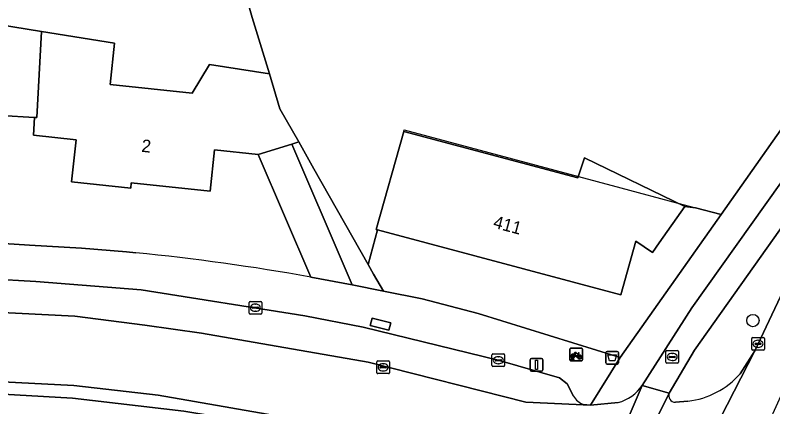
# Model space of a CAD drawing. Extents: x 163008 to 163854, y 382777 to 383982.
# Drawn here: x 163664.8 to 163724.7, y 383840.7 to 383871.7 of the extents above; entities that cross this region are included whole.
import ezdxf

# ---------------------------------------------------------------- set-up
doc = ezdxf.new("R2010")
doc.units = 0
for name, color, linetype in [('IMGEO_Afvalbak', 7, 'Continuous'), ('IMGEO_Boom', 7, 'Continuous'), ('IMGEO_Brandkraan', 7, 'Continuous'), ('IMGEO_Erf', 7, 'Continuous'), ('IMGEO_Fietsenrek', 7, 'Continuous'), ('IMGEO_Fietspad_open', 7, 'Continuous'), ('IMGEO_Groenvoorziening', 7, 'Continuous'), ('IMGEO_Hek', 7, 'Continuous'), ('IMGEO_Kolk', 7, 'Continuous'), ('IMGEO_Lichtmast', 7, 'Continuous'), ('IMGEO_Pand', 7, 'Continuous'), ('IMGEO_Pand_nummerreeks', 7, 'Continuous'), ('IMGEO_Parkeervlak_open', 7, 'Continuous'), ('IMGEO_Rijbaan_lokaal_gesloten', 7, 'Continuous'), ('IMGEO_Rijbaan_lokaal_open', 7, 'Continuous'), ('IMGEO_Rioolput', 7, 'Continuous'), ('IMGEO_Terreindeel_gesloten', 7, 'Continuous'), ('IMGEO_Verkeerseiland_open', 7, 'Continuous'), ('IMGEO_Voetpad_open', 7, 'Continuous')]:
    doc.layers.add(name, color=color, linetype=linetype)

msp = doc.modelspace()

# ---------------------------------------------------------------- linework, layer by layer
at = {"layer": 'IMGEO_Afvalbak'}
for p, q in [((163711.549, 383844.221), (163711.549, 383845.021)), ((163711.549, 383845.021), (163711.549, 383844.221)), ((163711.649, 383845.121), (163712.439, 383845.121)), ((163712.439, 383845.121), (163711.649, 383845.121)), ((163712.539, 383845.021), (163712.539, 383844.221)), ((163712.539, 383844.221), (163712.539, 383845.021)), ((163712.439, 383844.121), (163711.649, 383844.121)), ((163711.649, 383844.121), (163712.439, 383844.121))]:
    msp.add_line(p, q, dxfattribs=at)
msp.add_lwpolyline([(163711.692, 383844.835), (163712.396, 383844.835), (163712.247, 383844.365), (163711.841, 383844.365), (163711.692, 383844.835)], dxfattribs=at)
for centre, start, end in [((163711.649, 383845.021), 90, 180), ((163711.649, 383845.021), 90, 180), ((163712.439, 383845.021), 0, 90), ((163712.439, 383845.021), 360, 90), ((163711.649, 383844.221), 180, 270), ((163711.649, 383844.221), 180, 270), ((163712.439, 383844.221), 270, 0), ((163712.439, 383844.221), 270, 0)]:
    msp.add_arc(centre, 0.1, start, end, dxfattribs=at)
at = {"layer": 'IMGEO_Boom'}
msp.add_circle((163723.174, 383847.563), 0.489, dxfattribs=at)
at = {"layer": 'IMGEO_Brandkraan'}
for p, q in [((163716.292, 383844.256), (163716.292, 383845.108)), ((163716.367, 383845.182), (163717.219, 383845.182)), ((163716.78, 383844.962), (163716.805, 383844.962)), ((163717.293, 383845.108), (163717.293, 383844.256)), ((163717.219, 383844.182), (163716.367, 383844.182)), ((163716.551, 383844.676), (163716.551, 383844.688)), ((163716.989, 383844.639), (163716.591, 383844.639)), ((163716.594, 383844.725), (163716.992, 383844.725)), ((163716.803, 383844.402), (163716.778, 383844.402)), ((163717.035, 383844.688), (163717.035, 383844.676))]:
    msp.add_line(p, q, dxfattribs=at)
for points in [[(163716.292, 383844.256), (163716.292, 383845.108)], [(163716.367, 383845.182), (163717.219, 383845.182)], [(163717.293, 383845.108), (163717.293, 383844.256)], [(163717.219, 383844.182), (163716.367, 383844.182)]]:
    msp.add_lwpolyline(points, dxfattribs=at)
for centre, radius, start, end in [((163716.369, 383845.106), 0.0765, 91.55205, 178.44795), ((163716.369, 383845.106), 0.0765, 91.55205, 178.44795), ((163717.217, 383845.106), 0.0765, 1.55205, 88.44795), ((163717.217, 383845.106), 0.0765, 1.55205, 88.44795), ((163716.369, 383844.258), 0.0765, 181.55205, 268.44795), ((163716.369, 383844.258), 0.0765, 181.55205, 268.44795), ((163716.591, 383844.685), 0.0403, 85.87752, 175.75265), ((163716.588, 383844.675), 0.0366, 178.93798, 274.71019), ((163716.992, 383844.682), 0.043, 264.86636, 352.45326), ((163716.996, 383844.687), 0.0386, 1.73085, 96.63898), ((163717.217, 383844.258), 0.0765, 271.55205, 358.44795), ((163717.217, 383844.258), 0.0765, 271.55205, 358.44795)]:
    msp.add_arc(centre, radius, start, end, dxfattribs=at)
for centre, major_axis, ratio, start_param, end_param in [((163716.779, 383844.682), (-0.387, 0.002), 0.722429, 4.712389, 7.853982), ((163716.804, 383844.682), (-0.39, 0.002), 0.717154, 1.570796, 4.712389)]:
    msp.add_ellipse(centre, major_axis=major_axis, ratio=ratio, start_param=start_param, end_param=end_param, dxfattribs=at)
at = {"layer": 'IMGEO_Erf'}
for points in [[(163662.337, 383871.168), (163666.898, 383870.442), (163672.678, 383869.522), (163672.33, 383866.243), (163678.808, 383865.555), (163680.196, 383867.819), (163684.943, 383867.082), (163683.577, 383871.541), (163680.573, 383881.919)], [(163688.199, 383851.004), (163684.037, 383860.692), (163680.584, 383861.058), (163680.239, 383857.803), (163674.006, 383858.465), (163673.961, 383858.035), (163669.285, 383858.532), (163669.639, 383861.864), (163666.28, 383862.223), (163666.358, 383863.637), (163663.693, 383863.786)], [(163597.667, 383857.355), (163614.983, 383856.422), (163617.69, 383856.276), (163621.421, 383856.073), (163623.977, 383855.934), (163624.981, 383855.883), (163629.471, 383855.641), (163638.354, 383855.129), (163644.503, 383854.774), (163663.087, 383853.703), (163665.962, 383853.537), (163670.055, 383853.301), (163673.614, 383852.998), (163674.36, 383852.926)]]:
    msp.add_lwpolyline(points, dxfattribs=at)
msp.add_lwpolyline([(163687.249, 383861.694), (163686.698, 383861.522), (163690.925, 383851.687), (163691.485, 383850.384), (163693.943, 383849.878), (163693.17, 383851.244), (163692.745, 383851.995), (163688.453, 383859.578)], close=True, dxfattribs=at)
msp.add_arc((163656.666, 383674.743), 179.059, 79.85724, 84.32911, dxfattribs=at)
at = {"layer": 'IMGEO_Fietsenrek'}
for p, q in [((163708.763, 383845.37), (163709.604, 383845.37)), ((163709.604, 383845.37), (163708.763, 383845.37)), ((163708.688, 383844.445), (163708.688, 383845.286)), ((163708.688, 383845.286), (163708.688, 383844.445)), ((163709.375, 383844.919), (163709.411, 383844.824)), ((163709.688, 383845.295), (163709.688, 383844.454)), ((163709.688, 383844.454), (163709.688, 383845.295)), ((163709.613, 383844.37), (163708.772, 383844.37)), ((163708.772, 383844.37), (163709.613, 383844.37)), ((163708.815, 383844.454), (163708.854, 383844.614)), ((163708.849, 383844.454), (163708.815, 383844.454)), ((163708.884, 383844.602), (163708.849, 383844.454)), ((163708.926, 383844.626), (163708.925, 383844.63)), ((163708.967, 383844.454), (163708.933, 383844.596)), ((163708.957, 383844.637), (163708.958, 383844.63)), ((163708.965, 383844.6), (163709, 383844.454)), ((163709, 383844.454), (163708.967, 383844.454))]:
    msp.add_line(p, q, dxfattribs=at)
for points in [[(163709.022, 383844.844), (163708.97, 383844.754), (163708.93, 383844.729), (163708.931, 383844.776), (163708.986, 383844.87)], [(163709.001, 383844.896), (163709.096, 383845.06), (163709.182, 383845.046), (163709.184, 383845.037), (163709.128, 383845.026), (163709.101, 383844.981), (163709.357, 383844.94)], [(163709.297, 383844.652), (163709.247, 383844.652), (163709.056, 383844.903), (163709.037, 383844.871)], [(163709.344, 383844.915), (163709.087, 383844.956), (163709.07, 383844.927), (163709.237, 383844.707), (163709.344, 383844.915)], [(163709.392, 383844.817), (163709.362, 383844.894), (163709.253, 383844.676), (163709.296, 383844.676)], [(163709.326, 383844.676), (163709.446, 383844.675), (163709.402, 383844.789)], [(163709.422, 383844.796), (163709.477, 383844.651), (163709.327, 383844.651)], [(163709.357, 383844.94), (163709.382, 383844.989), (163709.376, 383844.993), (163709.353, 383844.997), (163709.341, 383845.004), (163709.34, 383845.007), (163709.342, 383845.012), (163709.437, 383844.997), (163709.439, 383844.987), (163709.429, 383844.974), (163709.417, 383844.968), (163709.403, 383844.974), (163709.375, 383844.919)]]:
    msp.add_lwpolyline(points, dxfattribs=at)
for centre, radius, start, end in [((163708.766, 383845.292), 0.0779, 92.4484, 184.28452), ((163708.766, 383845.292), 0.0779, 92.4484, 184.28452), ((163709.61, 383845.292), 0.0779, 2.4484, 94.28452), ((163709.61, 383845.292), 0.0779, 2.4484, 94.28452), ((163708.928, 383844.755), 0.159, 62.67661, 242.13685), ((163708.928, 383844.755), 0.129, 63.31916, 238.90302), ((163708.928, 383844.755), 0.129, 283.60429, 43.43025), ((163708.928, 383844.755), 0.159, 283.5766, 46.60424), ((163709.455, 383844.671), 0.159, 113.3408, 178.32165), ((163709.455, 383844.671), 0.159, 187.0065, 105.77075), ((163709.455, 383844.671), 0.129, 113.92302, 177.95563), ((163709.455, 383844.671), 0.129, 188.67146, 104.58832), ((163708.766, 383844.448), 0.0779, 182.4484, 274.28452), ((163708.766, 383844.448), 0.0779, 182.4484, 274.28452), ((163708.908, 383844.626), 0.0499, 12.8025, 158.69338), ((163708.928, 383844.755), 0.159, 253.99666, 271.78671), ((163708.908, 383844.626), 0.0174, 12.8025, 163.45023), ((163708.928, 383844.755), 0.129, 253.41502, 269.02044), ((163709.61, 383844.448), 0.0779, 272.4484, 4.28452), ((163709.61, 383844.448), 0.0779, 272.4484, 4.28452)]:
    msp.add_arc(centre, radius, start, end, dxfattribs=at)
at = {"layer": 'IMGEO_Fietspad_open'}
msp.add_lwpolyline([(163735.085, 383873.499), (163733.795, 383870.647), (163733.223, 383869.471), (163732.844, 383868.757), (163732.031, 383867.454), (163727.729, 383861.755), (163718.337, 383848.576), (163714.416, 383842.433), (163716.551, 383841.824), (163718.55, 383845.209), (163728.96, 383859.909), (163734.061, 383866.666), (163735.036, 383868.309), (163737.162, 383872.937)], close=True, dxfattribs=at)
at = {"layer": 'IMGEO_Groenvoorziening'}
msp.add_lwpolyline([(163728.582, 383872.29), (163723.319, 383873.752), (163713.684, 383876.601), (163703.781, 383879.478), (163687.716, 383883.874), (163679.329, 383886.217), (163680.573, 383881.919), (163683.577, 383871.541), (163684.943, 383867.082), (163685.765, 383864.312), (163687.249, 383861.694), (163688.453, 383859.578), (163692.745, 383851.995), (163693.479, 383854.74), (163693.369, 383854.769), (163695.563, 383862.531), (163709.313, 383858.854), (163709.862, 383860.444), (163717.775, 383856.583), (163718.63, 383856.493), (163720.652, 383855.952), (163729.455, 383868.446)], dxfattribs=at)
msp.add_lwpolyline([(163693.479, 383854.74), (163692.745, 383851.995), (163693.17, 383851.244), (163693.943, 383849.878), (163697.019, 383849.275), (163701.44, 383848.127), (163712.676, 383844.634), (163720.652, 383855.952), (163718.63, 383856.493), (163717.775, 383856.583), (163715.754, 383853.706), (163715.232, 383852.939), (163713.909, 383853.84), (163712.732, 383849.6)], close=True, dxfattribs=at)
at = {"layer": 'IMGEO_Hek'}
for points in [[(163695.563, 383862.531), (163695.596, 383862.654), (163712.715, 383858.075)], [(163712.715, 383858.075), (163717.247, 383856.863)], [(163717.247, 383856.863), (163718.63, 383856.493)], [(163718.63, 383856.493), (163720.652, 383855.952)], [(163692.745, 383851.995), (163693.479, 383854.74)], [(163693.17, 383851.244), (163692.745, 383851.995)], [(163693.943, 383849.878), (163693.17, 383851.244)]]:
    msp.add_lwpolyline(points, dxfattribs=at)
at = {"layer": 'IMGEO_Kolk'}
for p, q in [((163683.322, 383848.149), (163683.322, 383849.001)), ((163683.397, 383849.075), (163684.249, 383849.075)), ((163684.323, 383849.001), (163684.323, 383848.149)), ((163683.581, 383848.569), (163683.581, 383848.581)), ((163684.019, 383848.532), (163683.621, 383848.532)), ((163683.624, 383848.618), (163684.022, 383848.618)), ((163683.81, 383848.855), (163683.835, 383848.855)), ((163684.065, 383848.581), (163684.065, 383848.569)), ((163684.249, 383848.075), (163683.397, 383848.075)), ((163683.833, 383848.295), (163683.808, 383848.295)), ((163723.076, 383845.293), (163723.076, 383846.145)), ((163723.151, 383846.219), (163724.003, 383846.219)), ((163723.564, 383845.999), (163723.589, 383845.999)), ((163724.077, 383846.145), (163724.077, 383845.293)), ((163723.335, 383845.713), (163723.335, 383845.725)), ((163723.773, 383845.676), (163723.375, 383845.676)), ((163723.378, 383845.762), (163723.776, 383845.762)), ((163723.587, 383845.439), (163723.562, 383845.439)), ((163723.819, 383845.725), (163723.819, 383845.713)), ((163702.535, 383843.994), (163702.535, 383844.846)), ((163702.61, 383844.92), (163703.462, 383844.92)), ((163703.536, 383844.846), (163703.536, 383843.994)), ((163724.003, 383845.219), (163723.151, 383845.219)), ((163702.794, 383844.414), (163702.794, 383844.426)), ((163703.232, 383844.377), (163702.834, 383844.377)), ((163702.837, 383844.463), (163703.235, 383844.463)), ((163703.046, 383844.14), (163703.021, 383844.14)), ((163703.023, 383844.7), (163703.048, 383844.7)), ((163703.278, 383844.426), (163703.278, 383844.414)), ((163703.462, 383843.92), (163702.61, 383843.92))]:
    msp.add_line(p, q, dxfattribs=at)
for points in [[(163683.322, 383848.149), (163683.322, 383849.001)], [(163683.397, 383849.075), (163684.249, 383849.075)], [(163684.323, 383849.001), (163684.323, 383848.149)], [(163684.249, 383848.075), (163683.397, 383848.075)], [(163723.076, 383845.293), (163723.076, 383846.145)], [(163723.151, 383846.219), (163724.003, 383846.219)], [(163724.077, 383846.145), (163724.077, 383845.293)], [(163702.535, 383843.994), (163702.535, 383844.846)], [(163702.61, 383844.92), (163703.462, 383844.92)], [(163703.536, 383844.846), (163703.536, 383843.994)], [(163724.003, 383845.219), (163723.151, 383845.219)], [(163703.462, 383843.92), (163702.61, 383843.92)]]:
    msp.add_lwpolyline(points, dxfattribs=at)
for centre, radius, start, end in [((163683.399, 383848.999), 0.0765, 91.55205, 178.44795), ((163683.399, 383848.999), 0.0765, 91.55205, 178.44795), ((163684.247, 383848.999), 0.0765, 1.55205, 88.44795), ((163684.247, 383848.999), 0.0765, 1.55205, 88.44795), ((163683.621, 383848.578), 0.0403, 85.87752, 175.75265), ((163683.618, 383848.568), 0.0366, 178.93798, 274.71019), ((163684.022, 383848.575), 0.043, 264.86636, 352.45326), ((163684.026, 383848.58), 0.0386, 1.73085, 96.63898), ((163683.399, 383848.151), 0.0765, 181.55205, 268.44795), ((163683.399, 383848.151), 0.0765, 181.55205, 268.44795), ((163684.247, 383848.151), 0.0765, 271.55205, 358.44795), ((163684.247, 383848.151), 0.0765, 271.55205, 358.44795), ((163723.153, 383846.143), 0.0765, 91.55205, 178.44795), ((163723.153, 383846.143), 0.0765, 91.55205, 178.44795), ((163724.001, 383846.143), 0.0765, 1.55205, 88.44795), ((163724.001, 383846.143), 0.0765, 1.55205, 88.44795), ((163723.375, 383845.722), 0.0403, 85.87752, 175.75265), ((163723.372, 383845.712), 0.0366, 178.93798, 274.71019), ((163723.776, 383845.719), 0.043, 264.86636, 352.45326), ((163723.78, 383845.724), 0.0386, 1.73085, 96.63898), ((163702.612, 383844.844), 0.0765, 91.55205, 178.44795), ((163702.612, 383844.844), 0.0765, 91.55205, 178.44795), ((163703.46, 383844.844), 0.0765, 1.55205, 88.44795), ((163703.46, 383844.844), 0.0765, 1.55205, 88.44795), ((163723.153, 383845.295), 0.0765, 181.55205, 268.44795), ((163723.153, 383845.295), 0.0765, 181.55205, 268.44795), ((163724.001, 383845.295), 0.0765, 271.55205, 358.44795), ((163724.001, 383845.295), 0.0765, 271.55205, 358.44795), ((163702.834, 383844.423), 0.0403, 85.87752, 175.75265), ((163702.831, 383844.413), 0.0366, 178.93798, 274.71019), ((163703.235, 383844.42), 0.043, 264.86636, 352.45326), ((163703.239, 383844.425), 0.0386, 1.73085, 96.63898), ((163702.612, 383843.996), 0.0765, 181.55205, 268.44795), ((163702.612, 383843.996), 0.0765, 181.55205, 268.44795), ((163703.46, 383843.996), 0.0765, 271.55205, 358.44795), ((163703.46, 383843.996), 0.0765, 271.55205, 358.44795)]:
    msp.add_arc(centre, radius, start, end, dxfattribs=at)
for centre, major_axis, ratio, start_param, end_param in [((163683.809, 383848.575), (-0.387, 0.002), 0.722429, 4.712389, 7.853982), ((163683.834, 383848.575), (-0.39, 0.002), 0.717154, 1.570796, 4.712389), ((163723.563, 383845.719), (-0.387, 0.002), 0.722429, 4.712389, 7.853982), ((163723.588, 383845.719), (-0.39, 0.002), 0.717154, 1.570796, 4.712389), ((163703.022, 383844.42), (-0.387, 0.002), 0.722429, 4.712389, 7.853982), ((163703.047, 383844.42), (-0.39, 0.002), 0.717154, 1.570796, 4.712389)]:
    msp.add_ellipse(centre, major_axis=major_axis, ratio=ratio, start_param=start_param, end_param=end_param, dxfattribs=at)
at = {"layer": 'IMGEO_Lichtmast'}
for p, q in [((163705.564, 383843.659), (163705.564, 383844.459)), ((163705.564, 383844.459), (163705.564, 383843.659)), ((163705.664, 383844.559), (163706.454, 383844.559)), ((163706.454, 383844.559), (163705.664, 383844.559)), ((163706.554, 383844.459), (163706.554, 383843.659)), ((163706.554, 383843.659), (163706.554, 383844.459)), ((163706.454, 383843.559), (163705.664, 383843.559)), ((163705.664, 383843.559), (163706.454, 383843.559))]:
    msp.add_line(p, q, dxfattribs=at)
msp.add_lwpolyline([(163705.984, 383844.434), (163706.134, 383844.434), (163706.134, 383843.684), (163705.984, 383843.684), (163705.984, 383844.434)], dxfattribs=at)
for centre, start, end in [((163705.664, 383844.459), 90, 180), ((163705.664, 383844.459), 90, 180), ((163706.454, 383844.459), 0, 90), ((163706.454, 383844.459), 360, 90), ((163705.664, 383843.659), 180, 270), ((163705.664, 383843.659), 180, 270), ((163706.454, 383843.659), 270, 0), ((163706.454, 383843.659), 270, 0)]:
    msp.add_arc(centre, 0.1, start, end, dxfattribs=at)
at = {"layer": 'IMGEO_Pand'}
for points in [[(163666.898, 383870.442), (163662.337, 383871.168), (163662.153, 383867.887), (163654.569, 383868.311), (163654.421, 383868.319), (163653.9, 383858.969), (163663.369, 383858.399), (163663.693, 383863.786), (163666.358, 383863.637), (163666.521, 383863.628)], [(163684.943, 383867.082), (163680.196, 383867.819), (163678.808, 383865.555), (163672.33, 383866.243), (163672.678, 383869.522), (163666.898, 383870.442), (163666.521, 383863.628), (163666.358, 383863.637), (163666.28, 383862.223), (163669.639, 383861.864), (163669.285, 383858.532), (163673.961, 383858.035), (163674.006, 383858.465), (163680.239, 383857.803), (163680.584, 383861.058), (163684.037, 383860.692), (163686.698, 383861.522), (163687.249, 383861.694), (163685.765, 383864.312)], [(163717.775, 383856.583), (163709.862, 383860.444), (163709.313, 383858.854), (163695.563, 383862.531), (163693.369, 383854.769), (163693.479, 383854.74), (163712.732, 383849.6), (163713.909, 383853.84), (163715.232, 383852.939), (163715.754, 383853.706)]]:
    msp.add_lwpolyline(points, close=True, dxfattribs=at)
at = {"layer": 'IMGEO_Parkeervlak_open'}
for points in [[(163674.787, 383849.999), (163666.459, 383850.639), (163662.772, 383850.866), (163651.422, 383851.524), (163651.347, 383850.115), (163651.285, 383848.959), (163662.729, 383848.257), (163669.531, 383847.907), (163675.07, 383847.205), (163679.558, 383846.574), (163692.742, 383844.26), (163705.224, 383841.104), (163710.329, 383840.863), (163709.769, 383840.922)], [(163708.991, 383841.579), (163708.48, 383842.545), (163707.879, 383843.033), (163703.032, 383844.42), (163692.356, 383847.045), (163687.734, 383847.93), (163674.787, 383849.999)]]:
    msp.add_lwpolyline(points, dxfattribs=at)
msp.add_arc((163710.193, 383842.213), 1.359, 207.81825, 251.82137, dxfattribs=at)
at = {"layer": 'IMGEO_Rijbaan_lokaal_gesloten'}
msp.add_lwpolyline([(163737.042, 383867.604), (163736.689, 383866.924), (163735.86, 383865.607), (163735.123, 383864.666), (163729.405, 383857.366), (163728.082, 383855.22), (163723.313, 383845.158), (163720.588, 383839.803), (163716.813, 383831.098), (163715.085, 383827.476), (163713.29, 383824.539), (163712.369, 383823.064), (163710.565, 383820.17), (163713.678, 383823.652), (163720.529, 383831.978), (163724.518, 383839.649), (163733.53, 383859.598)], close=True, dxfattribs=at)
at = {"layer": 'IMGEO_Rijbaan_lokaal_open'}
for points in [[(163712.504, 383841.086), (163710.329, 383840.863), (163705.224, 383841.104), (163692.742, 383844.26), (163679.558, 383846.574), (163675.07, 383847.205), (163669.531, 383847.907), (163662.729, 383848.257), (163651.285, 383848.959), (163650.989, 383843.365), (163669.47, 383842.409), (163676.118, 383841.658), (163684.751, 383840.157), (163691.533, 383838.923), (163703.436, 383836.242), (163707.571, 383834.222), (163707.93, 383834.136)], [(163720.588, 383839.803), (163723.313, 383845.158), (163722.156, 383843.347)], [(163711.952, 383836.703), (163714.416, 383842.433)], [(163715.181, 383839.036), (163716.551, 383841.824), (163714.416, 383842.433), (163711.952, 383836.703)], [(163716.551, 383841.824), (163715.181, 383839.036), (163713.941, 383836.001), (163712.553, 383829.226)], [(163718.037, 383841.179), (163717.037, 383841.089)]]:
    msp.add_lwpolyline(points, dxfattribs=at)
msp.add_lwpolyline([(163650.94, 383842.458), (163656.575, 383842.141), (163660.152, 383841.939), (163669.353, 383841.422), (163678.171, 383840.384), (163687.119, 383838.918), (163690.727, 383838.237), (163707.571, 383834.222), (163703.436, 383836.242), (163691.533, 383838.923), (163684.751, 383840.157), (163676.118, 383841.658), (163669.47, 383842.409), (163650.989, 383843.365)], close=True, dxfattribs=at)
for centre, radius, start, end in [((163717.251, 383847.669), 6.538, 276.9049, 318.61447), ((163711.819, 383844.088), 3.079, 282.84513, 327.4841), ((163717.042, 383841.621), 0.532, 157.50887, 269.43844)]:
    msp.add_arc(centre, radius, start, end, dxfattribs=at)
at = {"layer": 'IMGEO_Rioolput'}
for p, q in [((163693.429, 383843.434), (163693.429, 383844.286)), ((163693.504, 383844.36), (163694.356, 383844.36)), ((163693.917, 383844.14), (163693.942, 383844.14)), ((163694.43, 383844.286), (163694.43, 383843.434)), ((163693.688, 383843.854), (163693.688, 383843.866)), ((163694.126, 383843.817), (163693.728, 383843.817)), ((163693.731, 383843.903), (163694.129, 383843.903)), ((163693.94, 383843.58), (163693.915, 383843.58)), ((163694.172, 383843.866), (163694.172, 383843.854)), ((163694.356, 383843.36), (163693.504, 383843.36))]:
    msp.add_line(p, q, dxfattribs=at)
for points in [[(163693.429, 383843.434), (163693.429, 383844.286)], [(163693.504, 383844.36), (163694.356, 383844.36)], [(163694.43, 383844.286), (163694.43, 383843.434)], [(163694.356, 383843.36), (163693.504, 383843.36)]]:
    msp.add_lwpolyline(points, dxfattribs=at)
for centre, radius, start, end in [((163693.506, 383844.284), 0.0765, 91.55205, 178.44795), ((163693.506, 383844.284), 0.0765, 91.55205, 178.44795), ((163694.354, 383844.284), 0.0765, 1.55205, 88.44795), ((163694.354, 383844.284), 0.0765, 1.55205, 88.44795), ((163693.728, 383843.863), 0.0403, 85.87752, 175.75265), ((163693.725, 383843.853), 0.0366, 178.93798, 274.71019), ((163694.129, 383843.86), 0.043, 264.86636, 352.45326), ((163694.133, 383843.865), 0.0386, 1.73085, 96.63898), ((163693.506, 383843.436), 0.0765, 181.55205, 268.44795), ((163693.506, 383843.436), 0.0765, 181.55205, 268.44795), ((163694.354, 383843.436), 0.0765, 271.55205, 358.44795), ((163694.354, 383843.436), 0.0765, 271.55205, 358.44795)]:
    msp.add_arc(centre, radius, start, end, dxfattribs=at)
for centre, major_axis, ratio, start_param, end_param in [((163693.916, 383843.86), (-0.387, 0.002), 0.722429, 4.712389, 7.853982), ((163693.941, 383843.86), (-0.39, 0.002), 0.717154, 1.570796, 4.712389)]:
    msp.add_ellipse(centre, major_axis=major_axis, ratio=ratio, start_param=start_param, end_param=end_param, dxfattribs=at)
at = {"layer": 'IMGEO_Terreindeel_gesloten'}
msp.add_lwpolyline([(163694.522, 383847.386), (163693.046, 383847.746), (163692.906, 383847.171), (163694.381, 383846.811)], close=True, dxfattribs=at)
at = {"layer": 'IMGEO_Verkeerseiland_open'}
for points in [[(163737.162, 383872.937), (163735.036, 383868.309), (163734.061, 383866.666), (163728.96, 383859.909), (163718.55, 383845.209), (163716.551, 383841.824)], [(163722.156, 383843.347), (163723.313, 383845.158), (163728.082, 383855.22), (163729.405, 383857.366), (163735.123, 383864.666), (163735.86, 383865.607), (163736.689, 383866.924), (163737.042, 383867.604), (163739.261, 383872.368), (163737.162, 383872.937)], [(163717.037, 383841.089), (163718.037, 383841.179)]]:
    msp.add_lwpolyline(points, dxfattribs=at)
for centre, radius, start, end in [((163717.251, 383847.669), 6.538, 276.9049, 318.61447), ((163717.042, 383841.621), 0.532, 157.50887, 269.43844)]:
    msp.add_arc(centre, radius, start, end, dxfattribs=at)
at = {"layer": 'IMGEO_Voetpad_open'}
for points in [[(163732.793, 383874.12), (163731.928, 383872.172), (163731.913, 383872.139), (163731.247, 383872.319), (163729.639, 383868.843), (163729.455, 383868.446), (163720.652, 383855.952), (163712.676, 383844.634), (163710.329, 383840.863), (163712.504, 383841.086)], [(163714.416, 383842.433), (163718.337, 383848.576), (163727.729, 383861.755), (163732.031, 383867.454), (163732.844, 383868.757), (163733.223, 383869.471), (163733.795, 383870.647), (163735.085, 383873.499), (163732.793, 383874.12)], [(163674.36, 383852.926), (163673.614, 383852.998), (163670.055, 383853.301), (163665.962, 383853.537), (163663.087, 383853.703), (163644.503, 383854.774), (163638.354, 383855.129), (163629.471, 383855.641), (163624.981, 383855.883), (163623.977, 383855.934), (163621.421, 383856.073), (163617.69, 383856.276), (163614.983, 383856.422), (163597.667, 383857.355)], [(163598.356, 383854.445), (163614.432, 383853.575), (163622.192, 383853.155), (163635.984, 383852.409), (163651.422, 383851.524), (163662.772, 383850.866), (163666.459, 383850.639), (163674.787, 383849.999), (163687.734, 383847.93), (163692.356, 383847.045), (163703.032, 383844.42), (163707.879, 383843.033), (163708.48, 383842.545), (163708.991, 383841.579)], [(163709.769, 383840.922), (163710.329, 383840.863), (163712.676, 383844.634), (163701.44, 383848.127), (163697.019, 383849.275), (163693.943, 383849.878), (163691.485, 383850.384), (163688.199, 383851.004)], [(163707.93, 383834.136), (163707.571, 383834.222), (163690.727, 383838.237), (163687.119, 383838.918), (163678.171, 383840.384), (163669.353, 383841.422), (163660.152, 383841.939), (163656.575, 383842.141), (163650.94, 383842.458), (163635.479, 383843.327), (163634.003, 383843.41), (163630.247, 383843.619), (163629.13, 383843.682), (163625.564, 383843.885), (163601.949, 383845.213), (163595.355, 383845.584), (163575.155, 383846.737), (163569.13, 383847.05), (163568.104, 383847.103), (163566.629, 383847.199), (163564.349, 383847.298)]]:
    msp.add_lwpolyline(points, dxfattribs=at)
for points in [[(163686.698, 383861.522), (163684.037, 383860.692), (163688.199, 383851.004), (163691.485, 383850.384), (163690.925, 383851.687)], [(163694.522, 383847.386), (163694.381, 383846.811), (163692.906, 383847.171), (163693.046, 383847.746)]]:
    msp.add_lwpolyline(points, close=True, dxfattribs=at)
for centre, radius, start, end in [((163656.666, 383674.743), 179.059, 79.85724, 84.32911), ((163711.819, 383844.088), 3.079, 282.84513, 327.4841), ((163710.193, 383842.213), 1.359, 207.81825, 251.82137)]:
    msp.add_arc(centre, radius, start, end, dxfattribs=at)

# ---------------------------------------------------------------- texts
at = {"layer": 'IMGEO_Pand_nummerreeks'}
for s, rotation, p in [('2', 353.93811, (163674.775, 383860.918)), ('411', 345.05153, (163702.568, 383854.922))]:
    msp.add_text(s, height=1, rotation=rotation, dxfattribs=at).set_placement(p)

doc.saveas('drawing.dxf')
